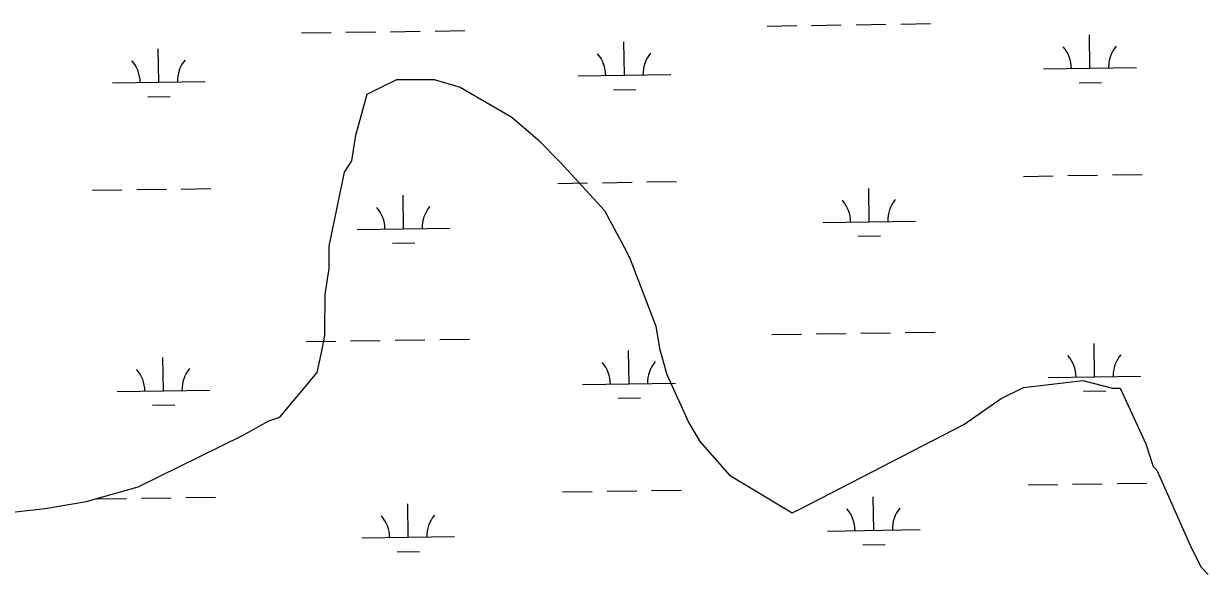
# Model space of a CAD drawing. Extents: x 3807117 to 3845308, y 337856 to 363736.
# Drawn here: x 3822131 to 3823402, y 354639 to 355233 of the extents above; entities that cross this region are included whole.
import ezdxf

# ---------------------------------------------------------------- set-up
doc = ezdxf.new("R2010")
doc.units = 0
doc.layers.add('V-SITE-VEGE', color=7, linetype='Continuous')
doc.layers.add('V-WETL-SWMP', color=7, linetype='Continuous')

msp = doc.modelspace()

# ---------------------------------------------------------------- linework, layer by layer
at = {"layer": 'V-SITE-VEGE'}
for p, q in [((3822516.8, 355164.4), (3822532.9, 355172.3)), ((3822532.9, 355172.3), (3822573, 355172.1)), ((3822573, 355172.1), (3822601, 355163.9)), ((3822488.5, 355112.4), (3822500.8, 355156.4)), ((3822500.8, 355156.4), (3822516.8, 355164.4)), ((3822601, 355163.9), (3822656.9, 355131.6)), ((3822656.9, 355131.6), (3822684.8, 355107.4)), ((3822484.4, 355084.4), (3822488.5, 355112.4)), ((3822684.8, 355107.4), (3822708.7, 355083.2)), ((3822476.3, 355072.4), (3822484.4, 355084.4)), ((3822708.7, 355083.2), (3822756.5, 355030.9)), ((3822459.8, 354992.4), (3822476.3, 355072.4)), ((3822756.5, 355030.9), (3822780.3, 354986.7)), ((3822459.7, 354968.4), (3822459.8, 354992.4)), ((3822780.3, 354986.7), (3822784.3, 354978.6)), ((3822784.3, 354978.6), (3822811.9, 354906.4)), ((3822455.5, 354940.3), (3822459.7, 354968.4)), ((3822455.3, 354900.3), (3822455.5, 354940.3)), ((3822455.3, 354896.3), (3822455.3, 354900.3)), ((3822811.9, 354906.4), (3822815.8, 354882.3)), ((3822451.2, 354876.3), (3822455.3, 354896.3)), ((3822447.1, 354856.2), (3822451.2, 354876.3)), ((3822815.8, 354882.3), (3822823.7, 354854.2)), ((3822406.7, 354808.4), (3822447.1, 354856.2)), ((3822823.7, 354854.2), (3822847.4, 354802)), ((3823208.2, 354840.1), (3823272.3, 354847.8)), ((3823272.3, 354847.8), (3823304.3, 354839.6)), ((3823184.1, 354828.2), (3823208.2, 354840.1)), ((3823304.3, 354839.6), (3823312.4, 354839.5)), ((3823312.4, 354839.5), (3823340.1, 354779.3)), ((3823143.9, 354800.4), (3823184.1, 354828.2)), ((3822366.6, 354788.6), (3822394.7, 354804.4)), ((3822394.7, 354804.4), (3822406.7, 354808.4)), ((3822847.4, 354802), (3822859.3, 354781.9)), ((3822967.1, 354709.2), (3823143.9, 354800.4)), ((3822254.1, 354733.1), (3822366.6, 354788.6)), ((3822859.3, 354781.9), (3822891.2, 354745.7)), ((3823340.1, 354779.3), (3823348, 354755.2)), ((3823348, 354755.2), (3823351.9, 354751.2)), ((3823351.9, 354751.2), (3823387.6, 354670.9)), ((3822891.2, 354745.7), (3822959.1, 354705.2)), ((3822197.9, 354717.4), (3822254.1, 354733.1)), ((3822081.6, 354702), (3822153.8, 354709.6)), ((3822153.8, 354709.6), (3822197.9, 354717.4)), ((3822959.1, 354705.2), (3822967.1, 354709.2)), ((3823387.6, 354670.9), (3823399.5, 354646.8)), ((3823399.5, 354646.8), (3823407.4, 354638.7))]:
    msp.add_line(p, q, dxfattribs=at)
at = {"layer": 'V-WETL-SWMP'}
for p, q in [((3822931.9, 355229.9), (3822963.9, 355230.4)), ((3822979.9, 355230.6), (3823011.9, 355231.1)), ((3823027.9, 355231.3), (3823059.9, 355231.8)), ((3823075.9, 355232), (3823107.9, 355232.5)), ((3822430, 355222.4), (3822462, 355222.8)), ((3822478, 355223.1), (3822510, 355223.6)), ((3822526, 355223.8), (3822558, 355224.3)), ((3822574, 355224.5), (3822606, 355225)), ((3823279.9, 355184.4), (3823279.4, 355220.3)), ((3822276.2, 355169.3), (3822275.7, 355205.3)), ((3822778.1, 355176.8), (3822777.5, 355212.8)), ((3823229.9, 355183.6), (3823329.9, 355185.1)), ((3822226.2, 355168.6), (3822326.2, 355170.1)), ((3822728.1, 355176.1), (3822828.1, 355177.6)), ((3823268.2, 355168.7), (3823292.2, 355169.1)), ((3822264.5, 355153.7), (3822288.5, 355154.1)), ((3822766.3, 355161.2), (3822790.3, 355161.6)), ((3823208.3, 355067.8), (3823240.3, 355068.3)), ((3823256.2, 355068.6), (3823288.2, 355069)), ((3823304.2, 355069.3), (3823336.2, 355069.7)), ((3822204.6, 355052.8), (3822236.5, 355053.3)), ((3822252.5, 355053.5), (3822284.5, 355054)), ((3822300.5, 355054.2), (3822332.5, 355054.7)), ((3822706.4, 355060.3), (3822738.4, 355060.8)), ((3822754.4, 355061), (3822786.4, 355061.5)), ((3822802.4, 355061.8), (3822834.4, 355062.2)), ((3823041.9, 355018.9), (3823041.4, 355054.9)), ((3822540.1, 355011.4), (3822539.5, 355047.4)), ((3822991.9, 355018.2), (3823091.9, 355019.7)), ((3822490.1, 355010.6), (3822590, 355012.1)), ((3823030.1, 355003.3), (3823054.1, 355003.7)), ((3822528.3, 354995.8), (3822552.3, 354996.1)), ((3822984.9, 354898), (3823016.9, 354898.4)), ((3823032.9, 354898.7), (3823064.9, 354899.2)), ((3823080.9, 354899.4), (3823112.9, 354899.9)), ((3822435, 354889.7), (3822467, 354890.2)), ((3822483, 354890.4), (3822515, 354890.9)), ((3822531, 354891.2), (3822563, 354891.6)), ((3822579, 354891.9), (3822611, 354892.4)), ((3822936.9, 354897.2), (3822968.9, 354897.7)), ((3823284.9, 354851.7), (3823284.4, 354887.7)), ((3822783.1, 354844.2), (3822782.5, 354880.2)), ((3822281.2, 354836.7), (3822280.7, 354872.7)), ((3823234.9, 354851), (3823334.9, 354852.5)), ((3822231.2, 354835.9), (3822331.2, 354837.4)), ((3822733.1, 354843.4), (3822833.1, 354844.9)), ((3823273.1, 354836.1), (3823297.1, 354836.5)), ((3822771.3, 354828.6), (3822795.3, 354828.9)), ((3822269.4, 354821.1), (3822293.4, 354821.4)), ((3823213.2, 354735.2), (3823245.2, 354735.7)), ((3823261.2, 354735.9), (3823293.2, 354736.4)), ((3823309.2, 354736.6), (3823341.2, 354737.1)), ((3822209.5, 354720.2), (3822241.5, 354720.6)), ((3822257.5, 354720.9), (3822289.5, 354721.4)), ((3822305.5, 354721.6), (3822337.5, 354722.1)), ((3822711.4, 354727.7), (3822743.4, 354728.2)), ((3822759.4, 354728.4), (3822791.4, 354728.9)), ((3822807.4, 354729.1), (3822839.4, 354729.6)), ((3823046.9, 354686.3), (3823046.3, 354722.3)), ((3822545, 354678.7), (3822544.5, 354714.7)), ((3822996.9, 354685.5), (3823096.9, 354687)), ((3822495, 354678), (3822595, 354679.5)), ((3823035.1, 354670.7), (3823059.1, 354671)), ((3822533.3, 354663.1), (3822557.3, 354663.5))]:
    msp.add_line(p, q, dxfattribs=at)
for centre, start, end in [((3823224.7, 355184), 0.0865, 41.6302), ((3823335.2, 355185.7), 140.0865, 181.6302), ((3822221, 355169), 0.0865, 41.6302), ((3822331.5, 355170.6), 140.0865, 181.6302), ((3822722.8, 355176.5), 0.0865, 41.6302), ((3822833.3, 355178.1), 140.0865, 181.6302), ((3822986.7, 355018.6), 0.0865, 41.6302), ((3823097.1, 355020.2), 140.0865, 181.6302), ((3822484.8, 355011), 0.0865, 41.6302), ((3822595.3, 355012.7), 140.0865, 181.6302), ((3823229.7, 354851.4), 0.0865, 41.6302), ((3823340.1, 354853), 140.0865, 181.6302), ((3822336.4, 354838), 140.0865, 181.6302), ((3822727.8, 354843.8), 0.0865, 41.6302), ((3822838.3, 354845.5), 140.0865, 181.6302), ((3822226, 354836.3), 0.0865, 41.6302), ((3822991.6, 354685.9), 0.0865, 41.6302), ((3823102.1, 354687.6), 140.0865, 181.6302), ((3822489.8, 354678.4), 0.0865, 41.6302), ((3822600.3, 354680), 140.0865, 181.6302)]:
    msp.add_arc(centre, 35.2, start, end, dxfattribs=at)

doc.saveas('drawing.dxf')
